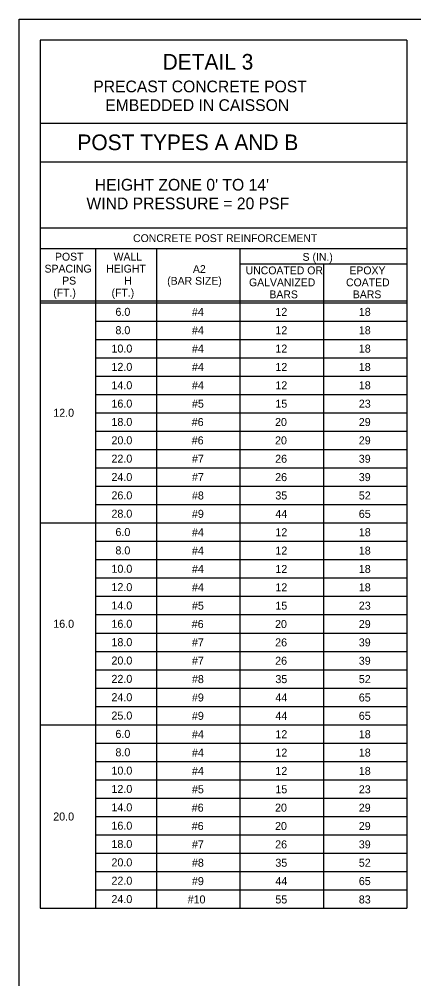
# Model space of a CAD drawing. Extents: x 3351 to 8430, y -3586 to 1457.
# Drawn here: x 4642.3 to 4793.7, y -1593.4 to -1225.3 of the extents above; entities that cross this region are included whole.
import ezdxf

# ---------------------------------------------------------------- set-up
doc = ezdxf.new("R2010")
doc.units = 0
doc.layers.add('1', color=7, linetype='Continuous')
doc.layers.add('2', color=7, linetype='Continuous')

msp = doc.modelspace()

# ---------------------------------------------------------------- linework, layer by layer
at = {"layer": '1'}
for p, q in [((4650.34, -1233.31), (4650.34, -1566.38)), ((4791.01, -1233.31), (4650.34, -1233.31)), ((4791.01, -1233.31), (4791.01, -1566.38)), ((4791.01, -1265.31), (4650.34, -1265.31)), ((4650.34, -1280.01), (4791.01, -1280.01)), ((4650.34, -1305.31), (4791.01, -1305.31)), ((4650.34, -1305.31), (4723.68, -1305.31)), ((4650.34, -1313.31), (4791.01, -1313.31)), ((4671.68, -1566.38), (4671.68, -1313.31)), ((4695.01, -1313.31), (4695.01, -1566.38)), ((4727.01, -1313.31), (4727.01, -1566.38)), ((4791.05, -1319.31), (4727.05, -1319.31)), ((4759.01, -1319.31), (4759.01, -1566.38)), ((4650.34, -1333.31), (4791.01, -1333.31)), ((4650.34, -1334.06), (4791.01, -1334.06)), ((4711.01, -1337.58), (4711.01, -1337.58)), ((4743.01, -1337.58), (4743.01, -1337.58)), ((4775.01, -1337.58), (4775.01, -1337.58)), ((4671.68, -1341.1), (4791.01, -1341.1)), ((4671.68, -1348.14), (4791.01, -1348.14)), ((4671.68, -1355.18), (4791.01, -1355.18)), ((4671.68, -1362.22), (4791.01, -1362.22)), ((4671.68, -1369.26), (4791.01, -1369.26)), ((4671.68, -1376.3), (4791.01, -1376.3)), ((4671.68, -1383.34), (4791.01, -1383.34)), ((4671.68, -1390.38), (4791.01, -1390.38)), ((4671.68, -1397.42), (4791.01, -1397.42)), ((4671.68, -1404.46), (4791.01, -1404.46)), ((4671.68, -1411.5), (4791.01, -1411.5)), ((4650.34, -1418.54), (4791.01, -1418.54)), ((4711.01, -1422.06), (4711.01, -1422.06)), ((4743.01, -1422.06), (4743.01, -1422.06)), ((4775.01, -1422.06), (4775.01, -1422.06)), ((4671.68, -1425.58), (4791.01, -1425.58)), ((4671.68, -1432.62), (4791.01, -1432.62)), ((4671.68, -1439.66), (4791.01, -1439.66)), ((4671.68, -1446.7), (4791.01, -1446.7)), ((4671.68, -1453.74), (4791.01, -1453.74)), ((4671.68, -1460.78), (4791.01, -1460.78)), ((4671.68, -1467.82), (4791.01, -1467.82)), ((4671.68, -1474.86), (4791.01, -1474.86)), ((4671.68, -1481.9), (4791.01, -1481.9)), ((4671.68, -1488.94), (4791.01, -1488.94)), ((4650.34, -1495.98), (4791.01, -1495.98)), ((4650.34, -1495.98), (4791.01, -1495.98)), ((4711.01, -1499.5), (4711.01, -1499.5)), ((4743.01, -1499.5), (4743.01, -1499.5)), ((4775.01, -1499.5), (4775.01, -1499.5)), ((4671.68, -1503.02), (4791.01, -1503.02)), ((4671.68, -1503.02), (4791.01, -1503.02)), ((4671.68, -1510.06), (4791.01, -1510.06)), ((4671.68, -1517.1), (4791.01, -1517.1)), ((4671.68, -1524.14), (4791.01, -1524.14)), ((4671.68, -1531.18), (4791.01, -1531.18)), ((4671.68, -1538.22), (4791.01, -1538.22)), ((4671.68, -1545.26), (4791.01, -1545.26)), ((4671.68, -1552.3), (4791.01, -1552.3)), ((4671.68, -1559.34), (4791.01, -1559.34)), ((4650.34, -1566.38), (4791.01, -1566.38))]:
    msp.add_line(p, q, dxfattribs=at)
at = {"layer": '2'}
for p, q in [((4642.34, -1789.31), (4642.34, -1225.31)), ((4642.34, -1225.31), (5428.34, -1225.31))]:
    msp.add_line(p, q, dxfattribs=at)

# ---------------------------------------------------------------- texts
at = {"layer": '1'}
for s, height, p in [('DETAIL 3', 6, (4697.36, -1244.66)), ('PRECAST CONCRETE POST', 4.5, (4670.75, -1253.36)), ('EMBEDDED IN CAISSON', 4.5, (4675.34, -1260.52)), ('POST TYPES A AND B', 6, (4664.68, -1275.54)), ("HEIGHT ZONE 0' TO 14'", 4.5, (4671.33, -1291.07)), ('WIND PRESSURE = 20 PSF', 4.5, (4668.14, -1298.23)), ('CONCRETE POST REINFORCEMENT', 3, (4686.02, -1310.81)), ('POST', 3, (4656.07, -1317.91)), ('WALL', 3, (4678.56, -1317.91)), ('S (IN.)', 3, (4751.04, -1318)), ('SPACING', 3, (4652.07, -1322.51)), ('HEIGHT', 3, (4675.73, -1322.51)), ('A2', 3, (4708.97, -1322.67)), ('UNCOATED OR', 3, (4729.2, -1323.17)), ('EPOXY', 3, (4768.99, -1323.17)), ('PS', 3, (4658.83, -1327.11)), ('H', 3, (4682.61, -1327.11)), ('(BAR SIZE)', 3, (4699.1, -1327.17)), ('GALVANIZED', 3, (4730.5, -1327.77)), ('COATED', 3, (4767.7, -1327.77)), ('(FT.)', 3, (4655.4, -1331.71)), ('(FT.)', 3, (4677.76, -1331.71)), ('BARS', 3, (4738.31, -1332.37)), ('BARS', 3, (4770.31, -1332.37)), ('6.0', 3.07, (4679.26, -1339.11)), ('#4', 3.07, (4708.6, -1339.11)), ('12', 3.07, (4740.6, -1339.11)), ('18', 3.07, (4772.6, -1339.11)), ('8.0', 3.07, (4679.26, -1346.15)), ('#4', 3.07, (4708.6, -1346.16)), ('12', 3.07, (4740.6, -1346.16)), ('18', 3.07, (4772.6, -1346.16)), ('10.0', 3.07, (4677.73, -1353.19)), ('#4', 3.07, (4708.6, -1353.2)), ('12', 3.07, (4740.6, -1353.2)), ('18', 3.07, (4772.6, -1353.2)), ('12.0', 3.07, (4677.73, -1360.23)), ('#4', 3.07, (4708.6, -1360.25)), ('12', 3.07, (4740.6, -1360.25)), ('18', 3.07, (4772.6, -1360.25)), ('14.0', 3.07, (4677.73, -1367.27)), ('#4', 3.07, (4708.6, -1367.29)), ('12', 3.07, (4740.6, -1367.29)), ('18', 3.07, (4772.6, -1367.29)), ('16.0', 3.07, (4677.73, -1374.31)), ('#5', 3.07, (4708.6, -1374.34)), ('15', 3.07, (4740.6, -1374.34)), ('23', 3.07, (4772.6, -1374.34)), ('12.0', 3.07, (4655.4, -1377.83)), ('18.0', 3.07, (4677.73, -1381.35)), ('#6', 3.07, (4708.52, -1381.38)), ('20', 3.07, (4740.47, -1381.38)), ('29', 3.07, (4772.59, -1381.38)), ('20.0', 3.07, (4677.73, -1388.39)), ('#6', 3.07, (4708.52, -1388.42)), ('20', 3.07, (4740.47, -1388.42)), ('29', 3.07, (4772.59, -1388.42)), ('22.0', 3.07, (4677.73, -1395.43)), ('#7', 3.07, (4708.6, -1395.47)), ('26', 3.07, (4740.52, -1395.47)), ('39', 3.07, (4772.59, -1395.47)), ('24.0', 3.07, (4677.73, -1402.47)), ('#7', 3.07, (4708.6, -1402.51)), ('26', 3.07, (4740.52, -1402.51)), ('39', 3.07, (4772.59, -1402.51)), ('26.0', 3.07, (4677.73, -1409.51)), ('#8', 3.07, (4708.6, -1409.56)), ('35', 3.07, (4740.6, -1409.56)), ('52', 3.07, (4772.6, -1409.56)), ('28.0', 3.07, (4677.73, -1416.55)), ('#9', 3.07, (4708.59, -1416.6)), ('44', 3.07, (4740.6, -1416.6)), ('65', 3.07, (4772.6, -1416.6)), ('6.0', 3.07, (4679.26, -1423.59)), ('#4', 3.07, (4708.6, -1423.65)), ('12', 3.07, (4740.6, -1423.65)), ('18', 3.07, (4772.6, -1423.65)), ('8.0', 3.07, (4679.26, -1430.63)), ('#4', 3.07, (4708.6, -1430.69)), ('12', 3.07, (4740.6, -1430.69)), ('18', 3.07, (4772.6, -1430.69)), ('10.0', 3.07, (4677.73, -1437.67)), ('#4', 3.07, (4708.6, -1437.74)), ('12', 3.07, (4740.6, -1437.74)), ('18', 3.07, (4772.6, -1437.74)), ('12.0', 3.07, (4677.73, -1444.71)), ('#4', 3.07, (4708.6, -1444.78)), ('12', 3.07, (4740.6, -1444.78)), ('18', 3.07, (4772.6, -1444.78)), ('14.0', 3.07, (4677.73, -1451.75)), ('#5', 3.07, (4708.6, -1451.82)), ('15', 3.07, (4740.6, -1451.82)), ('23', 3.07, (4772.6, -1451.82)), ('16.0', 3.07, (4655.4, -1458.79)), ('16.0', 3.07, (4677.73, -1458.79)), ('#6', 3.07, (4708.52, -1458.87)), ('20', 3.07, (4740.47, -1458.87)), ('29', 3.07, (4772.59, -1458.87)), ('18.0', 3.07, (4677.73, -1465.83)), ('#7', 3.07, (4708.6, -1465.91)), ('26', 3.07, (4740.52, -1465.91)), ('39', 3.07, (4772.59, -1465.91)), ('20.0', 3.07, (4677.73, -1472.87)), ('#7', 3.07, (4708.6, -1472.96)), ('26', 3.07, (4740.52, -1472.96)), ('39', 3.07, (4772.59, -1472.96)), ('22.0', 3.07, (4677.73, -1479.91)), ('#8', 3.07, (4708.6, -1480)), ('35', 3.07, (4740.6, -1480)), ('52', 3.07, (4772.6, -1480)), ('24.0', 3.07, (4677.73, -1486.95)), ('#9', 3.07, (4708.59, -1487.05)), ('44', 3.07, (4740.6, -1487.05)), ('65', 3.07, (4772.6, -1487.05)), ('25.0', 3.07, (4677.73, -1493.99)), ('#9', 3.07, (4708.59, -1494.09)), ('44', 3.07, (4740.6, -1494.09)), ('65', 3.07, (4772.6, -1494.09)), ('6.0', 3.07, (4679.26, -1501.03)), ('#4', 3.07, (4708.6, -1501.14)), ('12', 3.07, (4740.6, -1501.14)), ('18', 3.07, (4772.6, -1501.14)), ('8.0', 3.07, (4679.26, -1508.07)), ('#4', 3.07, (4708.6, -1508.18)), ('12', 3.07, (4740.6, -1508.18)), ('18', 3.07, (4772.6, -1508.18)), ('10.0', 3.07, (4677.73, -1515.11)), ('#4', 3.07, (4708.6, -1515.22)), ('12', 3.07, (4740.6, -1515.22)), ('18', 3.07, (4772.6, -1515.22)), ('12.0', 3.07, (4677.73, -1522.15)), ('#5', 3.07, (4708.6, -1522.27)), ('15', 3.07, (4740.6, -1522.27)), ('23', 3.07, (4772.6, -1522.27)), ('14.0', 3.07, (4677.73, -1529.19)), ('#6', 3.07, (4708.52, -1529.31)), ('20', 3.07, (4740.47, -1529.31)), ('29', 3.07, (4772.59, -1529.31)), ('20.0', 3.07, (4655.4, -1532.71)), ('16.0', 3.07, (4677.73, -1536.23)), ('#6', 3.07, (4708.52, -1536.36)), ('20', 3.07, (4740.47, -1536.36)), ('29', 3.07, (4772.59, -1536.36)), ('18.0', 3.07, (4677.73, -1543.27)), ('#7', 3.07, (4708.6, -1543.4)), ('26', 3.07, (4740.52, -1543.4)), ('39', 3.07, (4772.59, -1543.4)), ('20.0', 3.07, (4677.73, -1550.31)), ('#8', 3.07, (4708.6, -1550.45)), ('35', 3.07, (4740.6, -1550.45)), ('52', 3.07, (4772.6, -1550.45)), ('22.0', 3.07, (4677.73, -1557.35)), ('#9', 3.07, (4708.59, -1557.49)), ('44', 3.07, (4740.6, -1557.49)), ('65', 3.07, (4772.6, -1557.49)), ('24.0', 3.07, (4677.73, -1564.39)), ('#10', 3.07, (4706.94, -1564.53)), ('55', 3.07, (4740.6, -1564.53)), ('83', 3.07, (4772.6, -1564.53))]:
    msp.add_text(s, height=height, dxfattribs=at).set_placement(p)

doc.saveas('drawing.dxf')
